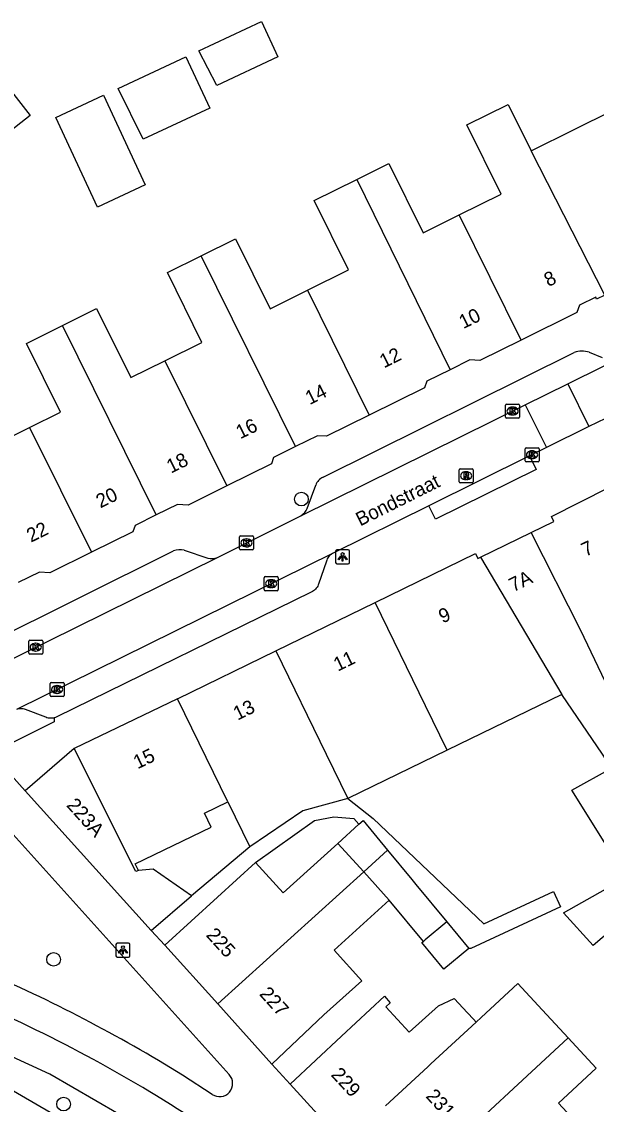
# Model space of a CAD drawing. Extents: x 159888 to 160757, y 384031 to 384746.
# Drawn here: x 160608.9 to 160649.9, y 384155.3 to 384232.6 of the extents above; entities that cross this region are included whole.
import ezdxf

# ---------------------------------------------------------------- set-up
doc = ezdxf.new("R2010")
doc.units = 0
for name, color, linetype in [('IMGEO_Boom', 7, 'Continuous'), ('IMGEO_Fietspad_open', 7, 'Continuous'), ('IMGEO_Kolk', 7, 'Continuous'), ('IMGEO_Lichtpunt', 7, 'Continuous'), ('IMGEO_Openbare_ruimte_label', 7, 'Continuous'), ('IMGEO_Pand', 7, 'Continuous'), ('IMGEO_Pand_nummerreeks', 7, 'Continuous'), ('IMGEO_Parkeervlak_open', 7, 'Continuous'), ('IMGEO_Rijbaan_lokaal_open', 7, 'Continuous'), ('IMGEO_Rioolput', 7, 'Continuous'), ('IMGEO_Voetpad_open', 7, 'Continuous')]:
    doc.layers.add(name, color=color, linetype=linetype)

msp = doc.modelspace()

# ---------------------------------------------------------------- linework, layer by layer
at = {"layer": 'IMGEO_Boom'}
for centre in [(160628.896, 384198.528), (160611.214, 384165.688), (160611.924, 384155.359)]:
    msp.add_circle(centre, 0.489, dxfattribs=at)
at = {"layer": 'IMGEO_Fietspad_open'}
msp.add_lwpolyline([(160653.531, 384121.427), (160650.976, 384123.919), (160647.569, 384127.382), (160639.805, 384135.708), (160633.67, 384141.723), (160627.022, 384147.166), (160626.914, 384147.247), (160619.146, 384152.733), (160610.945, 384157.489), (160601.927, 384161.637), (160595.173, 384164.132), (160588.34, 384166.147), (160585.248, 384166.845)], dxfattribs=at)
msp.add_arc((160563.251, 384065.103), 106.354, 56.48656, 66.42897, dxfattribs=at)
at = {"layer": 'IMGEO_Kolk'}
for p, q in [((160643.46, 384204.379), (160643.46, 384205.231)), ((160643.535, 384205.305), (160644.387, 384205.305)), ((160643.948, 384205.085), (160643.973, 384205.085)), ((160644.461, 384205.231), (160644.461, 384204.379)), ((160644.387, 384204.305), (160643.535, 384204.305)), ((160643.971, 384204.525), (160643.946, 384204.525)), ((160644.849, 384201.261), (160644.849, 384202.113)), ((160644.924, 384202.187), (160645.776, 384202.187)), ((160645.85, 384202.113), (160645.85, 384201.261)), ((160645.36, 384201.407), (160645.335, 384201.407)), ((160645.337, 384201.967), (160645.362, 384201.967)), ((160645.776, 384201.187), (160644.924, 384201.187)), ((160624.474, 384194.973), (160624.474, 384195.825)), ((160624.549, 384195.899), (160625.401, 384195.899)), ((160625.475, 384195.825), (160625.475, 384194.973)), ((160624.985, 384195.119), (160624.96, 384195.119)), ((160624.962, 384195.679), (160624.987, 384195.679)), ((160625.401, 384194.899), (160624.549, 384194.899)), ((160626.237, 384192.063), (160626.237, 384192.915)), ((160626.312, 384192.989), (160627.164, 384192.989)), ((160626.725, 384192.769), (160626.75, 384192.769)), ((160627.238, 384192.915), (160627.238, 384192.063)), ((160627.164, 384191.989), (160626.312, 384191.989)), ((160626.748, 384192.209), (160626.723, 384192.209)), ((160609.435, 384187.535), (160609.435, 384188.387)), ((160609.51, 384188.461), (160610.362, 384188.461)), ((160609.923, 384188.241), (160609.948, 384188.241)), ((160610.436, 384188.387), (160610.436, 384187.535)), ((160610.362, 384187.461), (160609.51, 384187.461)), ((160609.946, 384187.681), (160609.921, 384187.681)), ((160610.96, 384184.516), (160610.96, 384185.368)), ((160611.035, 384185.442), (160611.887, 384185.442)), ((160611.448, 384185.222), (160611.473, 384185.222)), ((160611.961, 384185.368), (160611.961, 384184.516)), ((160611.887, 384184.442), (160611.035, 384184.442)), ((160611.471, 384184.662), (160611.446, 384184.662))]:
    msp.add_line(p, q, dxfattribs=at)
for points in [[(160643.46, 384204.379), (160643.46, 384205.231)], [(160643.535, 384205.305), (160644.387, 384205.305)], [(160644.461, 384205.231), (160644.461, 384204.379)], [(160644.387, 384204.305), (160643.535, 384204.305)], [(160643.781, 384205.005), (160643.904, 384205.005), (160643.904, 384204.854), (160644.034, 384205.005), (160644.198, 384205.005), (160644.052, 384204.854), (160644.205, 384204.605), (160644.053, 384204.605), (160643.968, 384204.769), (160643.904, 384204.702), (160643.904, 384204.605), (160643.781, 384204.605), (160643.781, 384205.005)], [(160644.849, 384201.261), (160644.849, 384202.113)], [(160644.924, 384202.187), (160645.776, 384202.187)], [(160645.85, 384202.113), (160645.85, 384201.261)], [(160645.17, 384201.887), (160645.293, 384201.887), (160645.293, 384201.736), (160645.423, 384201.887), (160645.587, 384201.887), (160645.441, 384201.736), (160645.594, 384201.487), (160645.442, 384201.487), (160645.357, 384201.651), (160645.293, 384201.584), (160645.293, 384201.487), (160645.17, 384201.487), (160645.17, 384201.887)], [(160645.776, 384201.187), (160644.924, 384201.187)], [(160624.474, 384194.973), (160624.474, 384195.825)], [(160624.549, 384195.899), (160625.401, 384195.899)], [(160625.475, 384195.825), (160625.475, 384194.973)], [(160624.795, 384195.599), (160624.918, 384195.599), (160624.918, 384195.448), (160625.048, 384195.599), (160625.212, 384195.599), (160625.066, 384195.448), (160625.219, 384195.199), (160625.067, 384195.199), (160624.982, 384195.363), (160624.918, 384195.296), (160624.918, 384195.199), (160624.795, 384195.199), (160624.795, 384195.599)], [(160625.401, 384194.899), (160624.549, 384194.899)], [(160626.237, 384192.063), (160626.237, 384192.915)], [(160626.312, 384192.989), (160627.164, 384192.989)], [(160627.238, 384192.915), (160627.238, 384192.063)], [(160627.164, 384191.989), (160626.312, 384191.989)], [(160626.558, 384192.689), (160626.681, 384192.689), (160626.681, 384192.538), (160626.811, 384192.689), (160626.975, 384192.689), (160626.829, 384192.538), (160626.982, 384192.289), (160626.83, 384192.289), (160626.745, 384192.453), (160626.681, 384192.386), (160626.681, 384192.289), (160626.558, 384192.289), (160626.558, 384192.689)], [(160609.435, 384187.535), (160609.435, 384188.387)], [(160609.51, 384188.461), (160610.362, 384188.461)], [(160609.756, 384188.161), (160609.879, 384188.161), (160609.879, 384188.01), (160610.009, 384188.161), (160610.173, 384188.161), (160610.027, 384188.01), (160610.18, 384187.761), (160610.028, 384187.761), (160609.943, 384187.925), (160609.879, 384187.858), (160609.879, 384187.761), (160609.756, 384187.761), (160609.756, 384188.161)], [(160610.436, 384188.387), (160610.436, 384187.535)], [(160610.362, 384187.461), (160609.51, 384187.461)], [(160610.96, 384184.516), (160610.96, 384185.368)], [(160611.035, 384185.442), (160611.887, 384185.442)], [(160611.281, 384185.142), (160611.404, 384185.142), (160611.404, 384184.991), (160611.534, 384185.142), (160611.698, 384185.142), (160611.552, 384184.991), (160611.705, 384184.742), (160611.553, 384184.742), (160611.468, 384184.906), (160611.404, 384184.839), (160611.404, 384184.742), (160611.281, 384184.742), (160611.281, 384185.142)], [(160611.961, 384185.368), (160611.961, 384184.516)], [(160611.887, 384184.442), (160611.035, 384184.442)]]:
    msp.add_lwpolyline(points, dxfattribs=at)
for centre, start, end in [((160643.537, 384205.229), 91.55205, 178.44795), ((160643.537, 384205.229), 91.55205, 178.44795), ((160644.385, 384205.229), 1.55205, 88.44795), ((160644.385, 384205.229), 1.55205, 88.44795), ((160643.537, 384204.381), 181.55205, 268.44795), ((160643.537, 384204.381), 181.55205, 268.44795), ((160644.385, 384204.381), 271.55205, 358.44795), ((160644.385, 384204.381), 271.55205, 358.44795), ((160644.926, 384202.111), 91.55205, 178.44795), ((160644.926, 384202.111), 91.55205, 178.44795), ((160645.774, 384202.111), 1.55205, 88.44795), ((160645.774, 384202.111), 1.55205, 88.44795), ((160644.926, 384201.263), 181.55205, 268.44795), ((160644.926, 384201.263), 181.55205, 268.44795), ((160645.774, 384201.263), 271.55205, 358.44795), ((160645.774, 384201.263), 271.55205, 358.44795), ((160624.551, 384195.823), 91.55205, 178.44795), ((160624.551, 384195.823), 91.55205, 178.44795), ((160625.399, 384195.823), 1.55205, 88.44795), ((160625.399, 384195.823), 1.55205, 88.44795), ((160624.551, 384194.975), 181.55205, 268.44795), ((160624.551, 384194.975), 181.55205, 268.44795), ((160625.399, 384194.975), 271.55205, 358.44795), ((160625.399, 384194.975), 271.55205, 358.44795), ((160626.314, 384192.913), 91.55205, 178.44795), ((160626.314, 384192.913), 91.55205, 178.44795), ((160627.162, 384192.913), 1.55205, 88.44795), ((160627.162, 384192.913), 1.55205, 88.44795), ((160626.314, 384192.065), 181.55205, 268.44795), ((160626.314, 384192.065), 181.55205, 268.44795), ((160627.162, 384192.065), 271.55205, 358.44795), ((160627.162, 384192.065), 271.55205, 358.44795), ((160609.512, 384188.385), 91.55205, 178.44795), ((160609.512, 384188.385), 91.55205, 178.44795), ((160610.36, 384188.385), 1.55205, 88.44795), ((160610.36, 384188.385), 1.55205, 88.44795), ((160609.512, 384187.537), 181.55205, 268.44795), ((160609.512, 384187.537), 181.55205, 268.44795), ((160610.36, 384187.537), 271.55205, 358.44795), ((160610.36, 384187.537), 271.55205, 358.44795), ((160611.037, 384185.366), 91.55205, 178.44795), ((160611.037, 384185.366), 91.55205, 178.44795), ((160611.885, 384185.366), 1.55205, 88.44795), ((160611.885, 384185.366), 1.55205, 88.44795), ((160611.037, 384184.518), 181.55205, 268.44795), ((160611.037, 384184.518), 181.55205, 268.44795), ((160611.885, 384184.518), 271.55205, 358.44795), ((160611.885, 384184.518), 271.55205, 358.44795)]:
    msp.add_arc(centre, 0.0765, start, end, dxfattribs=at)
for centre, major_axis, ratio, start_param, end_param in [((160643.947, 384204.805), (-0.387, 0.002), 0.722429, 4.712389, 7.853982), ((160643.972, 384204.805), (-0.39, 0.002), 0.717154, 1.570796, 4.712389), ((160645.336, 384201.687), (-0.387, 0.002), 0.722429, 4.712389, 7.853982), ((160645.361, 384201.687), (-0.39, 0.002), 0.717154, 1.570796, 4.712389), ((160624.961, 384195.399), (-0.387, 0.002), 0.722429, 4.712389, 7.853982), ((160624.986, 384195.399), (-0.39, 0.002), 0.717154, 1.570796, 4.712389), ((160626.724, 384192.489), (-0.387, 0.002), 0.722429, 4.712389, 7.853982), ((160626.749, 384192.489), (-0.39, 0.002), 0.717154, 1.570796, 4.712389), ((160609.922, 384187.961), (-0.387, 0.002), 0.722429, 4.712389, 7.853982), ((160609.947, 384187.961), (-0.39, 0.002), 0.717154, 1.570796, 4.712389), ((160611.447, 384184.942), (-0.387, 0.002), 0.722429, 4.712389, 7.853982), ((160611.472, 384184.942), (-0.39, 0.002), 0.717154, 1.570796, 4.712389)]:
    msp.add_ellipse(centre, major_axis=major_axis, ratio=ratio, start_param=start_param, end_param=end_param, dxfattribs=at)
at = {"layer": 'IMGEO_Lichtpunt'}
for p, q in [((160631.335, 384194.805), (160631.335, 384193.998)), ((160631.335, 384194.805), (160631.335, 384193.998)), ((160632.237, 384194.9), (160631.429, 384194.9)), ((160632.237, 384194.9), (160631.429, 384194.9)), ((160632.331, 384193.998), (160632.331, 384194.805)), ((160632.331, 384193.998), (160632.331, 384194.805)), ((160631.429, 384193.904), (160632.237, 384193.904)), ((160631.429, 384193.904), (160632.237, 384193.904)), ((160615.662, 384166.753), (160615.662, 384165.946)), ((160615.662, 384166.753), (160615.662, 384165.946)), ((160616.564, 384166.848), (160615.756, 384166.848)), ((160616.564, 384166.848), (160615.756, 384166.848)), ((160616.658, 384165.946), (160616.658, 384166.753)), ((160616.658, 384165.946), (160616.658, 384166.753)), ((160615.756, 384165.852), (160616.564, 384165.852)), ((160615.756, 384165.852), (160616.564, 384165.852))]:
    msp.add_line(p, q, dxfattribs=at)
for points in [[(160631.709, 384194.469), (160631.748, 384194.441), (160631.56, 384194.179), (160631.522, 384194.206), (160631.709, 384194.469)], [(160631.811, 384194.421), (160631.858, 384194.421), (160631.858, 384194.099), (160631.811, 384194.099), (160631.811, 384194.421)], [(160631.921, 384194.441), (160631.959, 384194.468), (160632.146, 384194.206), (160632.107, 384194.178), (160631.921, 384194.441)], [(160616.036, 384166.417), (160616.075, 384166.389), (160615.887, 384166.127), (160615.849, 384166.154), (160616.036, 384166.417)], [(160616.138, 384166.369), (160616.185, 384166.369), (160616.185, 384166.047), (160616.138, 384166.047), (160616.138, 384166.369)], [(160616.248, 384166.389), (160616.286, 384166.416), (160616.473, 384166.154), (160616.434, 384166.126), (160616.248, 384166.389)]]:
    msp.add_lwpolyline(points, dxfattribs=at)
for centre in [(160631.834, 384194.603), (160616.161, 384166.551)]:
    msp.add_circle(centre, 0.0994, dxfattribs=at)
for centre, start, end in [((160631.429, 384194.805), 90, 180), ((160631.429, 384194.805), 90, 180), ((160632.237, 384194.805), 0, 90), ((160632.237, 384194.805), 0, 90), ((160631.429, 384193.998), 180, 270), ((160631.429, 384193.998), 180, 270), ((160632.237, 384193.998), 270, 0), ((160632.237, 384193.998), 270, 360), ((160615.756, 384166.753), 90, 180), ((160615.756, 384166.753), 90, 180), ((160616.564, 384166.753), 0, 90), ((160616.564, 384166.753), 0, 90), ((160615.756, 384165.946), 180, 270), ((160615.756, 384165.946), 180, 270), ((160616.564, 384165.946), 270, 0), ((160616.564, 384165.946), 270, 360)]:
    msp.add_arc(centre, 0.0946, start, end, dxfattribs=at)
at = {"layer": 'IMGEO_Pand'}
for points in [[(160621.573, 384230.497), (160626.05, 384232.584), (160627.219, 384230.076), (160622.856, 384228.041), (160621.573, 384230.497)], [(160606.08, 384230.282), (160609.528, 384225.878), (160605.951, 384223.078), (160602.503, 384227.481), (160606.08, 384230.282)], [(160615.821, 384227.817), (160620.645, 384230.065), (160622.347, 384226.415), (160617.608, 384224.206), (160615.821, 384227.817)], [(160611.372, 384225.743), (160614.772, 384227.328), (160617.752, 384220.935), (160614.352, 384219.35), (160611.372, 384225.743)], [(160640.146, 384218.799), (160643.152, 384220.286), (160640.707, 384225.227), (160643.64, 384226.678), (160645.281, 384223.362)], [(160645.281, 384223.362), (160648.366, 384224.888), (160651.091, 384226.236)], [(160650.541, 384213.08), (160645.281, 384223.362)], [(160632.849, 384221.33), (160635.13, 384222.459), (160637.572, 384217.525), (160640.146, 384218.799)], [(160629.322, 384213.425), (160632.249, 384214.883), (160629.804, 384219.823), (160632.849, 384221.33)], [(160632.849, 384221.33), (160639.5, 384207.751)], [(160644.57, 384209.86), (160640.146, 384218.799)], [(160621.736, 384215.87), (160624.196, 384217.087), (160626.663, 384212.1), (160629.322, 384213.425)], [(160619.152, 384208.395), (160621.793, 384209.701), (160619.33, 384214.679), (160621.736, 384215.87)], [(160628.47, 384202.272), (160621.736, 384215.87)], [(160629.322, 384213.425), (160633.73, 384204.512)], [(160650.541, 384213.08), (160649.956, 384212.791), (160649.889, 384212.925), (160648.732, 384212.352), (160648.556, 384211.832), (160644.57, 384209.86)], [(160611.844, 384210.905), (160614.283, 384212.111), (160616.718, 384207.191), (160619.152, 384208.395)], [(160609.501, 384203.639), (160611.706, 384204.73), (160609.278, 384209.635), (160611.844, 384210.905)], [(160618.536, 384197.389), (160611.844, 384210.905)], [(160644.57, 384209.86), (160641.635, 384208.407), (160640.919, 384208.453), (160639.5, 384207.751)], [(160619.152, 384208.395), (160623.571, 384199.46)], [(160639.5, 384207.751), (160637.831, 384206.925), (160637.675, 384206.464), (160633.73, 384204.512)], [(160602.026, 384206.072), (160604.419, 384207.256), (160606.857, 384202.33), (160609.501, 384203.639)], [(160633.73, 384204.512), (160630.681, 384203.003), (160630.032, 384203.045), (160628.47, 384202.272)], [(160609.501, 384203.639), (160613.91, 384194.73)], [(160628.47, 384202.272), (160626.912, 384201.501), (160626.755, 384201.036), (160623.571, 384199.46)], [(160623.571, 384199.46), (160620.801, 384198.09), (160620.05, 384198.138), (160618.536, 384197.389)], [(160645.288, 384196.144), (160646.908, 384196.934), (160646.735, 384197.286), (160650.827, 384199.354)], [(160618.536, 384197.389), (160617.021, 384196.639), (160616.871, 384196.195), (160613.91, 384194.73)], [(160641.669, 384194.379), (160645.288, 384196.144)], [(160653.572, 384185.66), (160651.072, 384184.458), (160648.819, 384189.143), (160645.288, 384196.144)], [(160613.91, 384194.73), (160610.948, 384193.264), (160610.199, 384193.312), (160608.69, 384192.566)], [(160634.156, 384191.155), (160641.319, 384194.648), (160641.492, 384194.293), (160641.669, 384194.379)], [(160641.669, 384194.379), (160647.482, 384184.574)], [(160627.06, 384187.695), (160634.156, 384191.155)], [(160639.301, 384180.607), (160637.755, 384183.778), (160634.156, 384191.155)], [(160620.053, 384184.278), (160627.06, 384187.695)], [(160627.06, 384187.695), (160630.651, 384180.333), (160632.197, 384177.163)], [(160620.053, 384184.278), (160612.682, 384180.724)], [(160623.636, 384176.931), (160620.053, 384184.278)], [(160647.482, 384184.574), (160639.301, 384180.607)], [(160651.014, 384179.319), (160650.387, 384180.32), (160647.482, 384184.574)], [(160612.682, 384180.724), (160609.172, 384177.714)], [(160617.266, 384172.032), (160617.084, 384171.954), (160612.682, 384180.724)], [(160639.301, 384180.607), (160632.197, 384177.163)], [(160654.524, 384173.712), (160652.883, 384172.809), (160650.62, 384173.87), (160648.193, 384177.749), (160651.014, 384179.319)], [(160609.172, 384177.714), (160618.165, 384167.753)], [(160617.266, 384172.032), (160617.041, 384172.501), (160622.46, 384175.128), (160621.975, 384176.126), (160623.636, 384176.931)], [(160623.636, 384176.931), (160625.207, 384173.709)], [(160632.197, 384177.163), (160628.993, 384176.283), (160625.207, 384173.709)], [(160631.495, 384173.962), (160632.998, 384175.322)], [(160632.998, 384175.322), (160633.29, 384175.586), (160635.046, 384173.468)], [(160631.495, 384173.962), (160627.581, 384170.422), (160625.622, 384172.589)], [(160633.338, 384171.924), (160631.495, 384173.962)], [(160635.046, 384173.468), (160633.338, 384171.924)], [(160635.046, 384173.468), (160636.782, 384171.373), (160637.066, 384171.031), (160639.28, 384168.359)], [(160621.058, 384170.216), (160618.325, 384172.115), (160617.266, 384172.032)], [(160625.622, 384172.589), (160622.902, 384170.129), (160619.148, 384166.694)], [(160622.922, 384162.506), (160633.338, 384171.924)], [(160635.162, 384169.908), (160633.338, 384171.924)], [(160657.91, 384165.486), (160654.162, 384169.584), (160653.718, 384170.069), (160649.716, 384166.667), (160647.589, 384168.998), (160652.272, 384171.649), (160652.531, 384171.366), (160653.025, 384171.638)], [(160618.165, 384167.753), (160621.058, 384170.216)], [(160635.162, 384169.908), (160631.22, 384166.343), (160633.195, 384164.159), (160630.503, 384161.725), (160626.789, 384158.213)], [(160637.6, 384166.967), (160635.162, 384169.908)], [(160639.28, 384168.359), (160637.728, 384167.072), (160637.6, 384166.967)], [(160639.28, 384168.359), (160640.848, 384166.467)], [(160619.148, 384166.694), (160622.922, 384162.506)], [(160640.848, 384166.467), (160639.065, 384164.989), (160637.497, 384166.881), (160637.6, 384166.967)], [(160641.354, 384161.212), (160641.707, 384161.538), (160644.334, 384163.969), (160646.065, 384162.097), (160646.414, 384161.719), (160647.927, 384160.083)], [(160628.097, 384156.795), (160631.744, 384160.217), (160634.81, 384163.052), (160635.235, 384162.592), (160634.917, 384162.298), (160636.578, 384160.501), (160638.684, 384162.375), (160639.795, 384162.898), (160640.753, 384161.862), (160641.16, 384161.422), (160641.354, 384161.212)], [(160622.922, 384162.506), (160626.789, 384158.213)], [(160634.89, 384155.229), (160637.911, 384158.025), (160638.139, 384158.235), (160641.354, 384161.212)], [(160638.481, 384151.345), (160647.927, 384160.083)], [(160647.927, 384160.083), (160649.929, 384157.918), (160647.234, 384155.425), (160649.041, 384153.47)], [(160628.097, 384156.795), (160631.987, 384152.495)]]:
    msp.add_lwpolyline(points, dxfattribs=at)
at = {"layer": 'IMGEO_Parkeervlak_open'}
for points in [[(160611.263, 384182.922), (160611.175, 384182.903), (160611.086, 384182.891), (160610.996, 384182.888), (160610.907, 384182.893), (160610.818, 384182.905), (160610.73, 384182.926), (160610.645, 384182.954), (160609.202, 384183.509), (160609.123, 384183.534), (160609.042, 384183.552), (160608.96, 384183.563), (160608.877, 384183.566), (160608.794, 384183.562), (160608.712, 384183.55), (160608.631, 384183.532), (160608.555, 384183.507)], [(160607.898, 384156.566), (160618.416, 384150.467)]]:
    msp.add_lwpolyline(points, dxfattribs=at)
at = {"layer": 'IMGEO_Rijbaan_lokaal_open'}
for points in [[(160647.891, 384206.746), (160673.544, 384219.435)], [(160644.86, 384205.248), (160647.891, 384206.746)], [(160647.891, 384206.746), (160649.402, 384203.691)], [(160628.858, 384197.339), (160644.86, 384205.248)], [(160644.86, 384205.248), (160646.37, 384202.193)], [(160649.402, 384203.691), (160646.37, 384202.193)], [(160650.586, 384204.276), (160649.402, 384203.691)], [(160646.37, 384202.193), (160645.175, 384201.602)], [(160645.175, 384201.602), (160637.977, 384198.045)], [(160622.91, 384194.365), (160628.858, 384197.339)], [(160637.977, 384198.045), (160631.154, 384194.673)], [(160604.821, 384185.434), (160622.91, 384194.365)], [(160631.154, 384194.673), (160608.555, 384183.507)]]:
    msp.add_lwpolyline(points, dxfattribs=at)
at = {"layer": 'IMGEO_Rioolput'}
for p, q in [((160640.15, 384199.763), (160640.15, 384200.615)), ((160640.225, 384200.689), (160641.077, 384200.689)), ((160640.638, 384200.469), (160640.663, 384200.469)), ((160641.151, 384200.615), (160641.151, 384199.763)), ((160641.077, 384199.689), (160640.225, 384199.689)), ((160640.661, 384199.909), (160640.636, 384199.909))]:
    msp.add_line(p, q, dxfattribs=at)
for points in [[(160640.15, 384199.763), (160640.15, 384200.615)], [(160640.225, 384200.689), (160641.077, 384200.689)], [(160641.151, 384200.615), (160641.151, 384199.763)], [(160641.077, 384199.689), (160640.225, 384199.689)], [(160640.739, 384200.387), (160640.487, 384200.389), (160640.487, 384199.989)], [(160640.487, 384199.989), (160640.611, 384199.989), (160640.611, 384200.151), (160640.622, 384200.151)], [(160640.665, 384200.308), (160640.611, 384200.308), (160640.611, 384200.227)], [(160640.611, 384200.227), (160640.663, 384200.227)], [(160640.669, 384200.122), (160640.74, 384199.989), (160640.88, 384199.989), (160640.815, 384200.115)]]:
    msp.add_lwpolyline(points, dxfattribs=at)
for centre, radius, start, end in [((160640.227, 384200.613), 0.0765, 91.55205, 178.44795), ((160640.227, 384200.613), 0.0765, 91.55205, 178.44795), ((160641.075, 384200.613), 0.0765, 1.55205, 88.44795), ((160641.075, 384200.613), 0.0765, 1.55205, 88.44795), ((160640.227, 384199.765), 0.0765, 181.55205, 268.44795), ((160640.227, 384199.765), 0.0765, 181.55205, 268.44795), ((160640.621, 384200.098), 0.0533, 26.02933, 88.69889), ((160640.647, 384200.416), 0.19, 274.7715, 282.96867), ((160640.671, 384200.212), 0.0964, 77.00612, 93.18647), ((160640.685, 384200.269), 0.0378, 276.66336, 79.67722), ((160640.738, 384200.277), 0.109, 350.36119, 89.41601), ((160640.736, 384200.277), 0.112, 277.58423, 350.98172), ((160640.72, 384200.062), 0.108, 29.51342, 73.79051), ((160641.075, 384199.765), 0.0765, 271.55205, 358.44795), ((160641.075, 384199.765), 0.0765, 271.55205, 358.44795)]:
    msp.add_arc(centre, radius, start, end, dxfattribs=at)
for centre, major_axis, ratio, start_param, end_param in [((160640.637, 384200.189), (-0.387, 0.002), 0.722429, 4.712389, 7.853982), ((160640.662, 384200.189), (-0.39, 0.002), 0.717154, 1.570796, 4.712389)]:
    msp.add_ellipse(centre, major_axis=major_axis, ratio=ratio, start_param=start_param, end_param=end_param, dxfattribs=at)
at = {"layer": 'IMGEO_Voetpad_open'}
for points in [[(160630.439, 384200.093), (160648.357, 384208.983)], [(160649.43, 384208.994), (160650.342, 384208.615)], [(160645.175, 384201.602), (160645.651, 384200.644), (160638.452, 384197.086), (160637.977, 384198.045)], [(160629.301, 384197.862), (160629.916, 384199.514)], [(160606.317, 384188.154), (160619.767, 384194.825)], [(160631.154, 384194.673), (160631.08, 384194.63), (160631.01, 384194.58), (160630.945, 384194.525), (160630.885, 384194.464), (160630.83, 384194.397), (160630.782, 384194.326), (160630.74, 384194.251), (160630.706, 384194.173), (160630.681, 384194.102), (160630.12, 384192.453), (160630.097, 384192.396), (160630.057, 384192.314), (160630.01, 384192.236), (160629.956, 384192.163), (160629.895, 384192.095), (160629.829, 384192.032), (160629.757, 384191.976), (160629.681, 384191.926), (160629.6, 384191.883), (160611.444, 384182.99), (160611.431, 384182.984), (160611.348, 384182.949), (160611.263, 384182.922)], [(160620.526, 384194.874), (160622.217, 384194.302)], [(160611.263, 384182.922), (160611.26, 384182.64), (160606.763, 384180.403)], [(160606.763, 384180.403), (160609.172, 384177.714)], [(160589.599, 384170.594), (160591.496, 384173.311), (160597.26, 384171.989), (160602.897, 384174.704), (160601.257, 384178.025), (160604.011, 384179.36), (160623.73, 384157.47)], [(160632.197, 384177.163), (160634.008, 384175.736), (160641.905, 384168.225), (160646.882, 384170.538), (160647.391, 384169.43), (160640.992, 384166.472), (160640.848, 384166.467)], [(160625.622, 384172.589), (160629.82, 384175.595), (160631.196, 384175.852), (160632.627, 384175.732), (160632.998, 384175.322)], [(160625.207, 384173.709), (160621.058, 384170.216)], [(160618.165, 384167.753), (160619.148, 384166.694)], [(160626.789, 384158.213), (160628.097, 384156.795)], [(160622.527, 384156.056), (160620.413, 384157.416)]]:
    msp.add_lwpolyline(points, dxfattribs=at)
for centre, radius, start, end in [((160648.91, 384207.387), 1.689, 72.06209, 109.11261), ((160630.867, 384199.181), 1.007, 115.12563, 160.69253), ((160628.378, 384198.195), 0.981, 299.29738, 340.171), ((160620.235, 384193.477), 1.427, 78.23425, 109.15337), ((160622.474, 384195.313), 1.043, 255.70451, 294.68434), ((160565.554, 384069.451), 103.67, 58.05058, 66.99703), ((160623.054, 384156.826), 0.933, 235.60854, 43.61065)]:
    msp.add_arc(centre, radius, start, end, dxfattribs=at)

# ---------------------------------------------------------------- texts
at = {"layer": 'IMGEO_Openbare_ruimte_label'}
msp.add_text('Bondstraat', height=1, rotation=26.48818, dxfattribs=at).set_placement((160633.084, 384196.566))
at = {"layer": 'IMGEO_Pand_nummerreeks'}
for s, rotation, p in [('8', 26.30034, (160646.515, 384213.642)), ('10', 26.30034, (160640.444, 384210.641)), ('12', 26.30034, (160634.78, 384207.842)), ('14', 26.275, (160629.48, 384205.224)), ('16', 26.275, (160624.529, 384202.78)), ('18', 26.275, (160619.58, 384200.337)), ('20', 26.275, (160614.548, 384197.853)), ('22', 26.275, (160609.591, 384195.406)), ('7', 25.99522, (160649.169, 384194.388)), ('7A', 25.9951, (160644.011, 384191.872)), ('9', 23.22678, (160638.953, 384189.644)), ('11', 25.99571, (160631.487, 384186.204)), ('13', 26.00133, (160624.334, 384182.715)), ('15', 25.98937, (160617.203, 384179.238)), ('223A', 311.96322, (160612.08, 384176.647)), ('225', 312.12938, (160622.038, 384167.386)), ('227', 312.12938, (160625.839, 384163.184)), ('229', 312.75963, (160630.955, 384157.416)), ('231', 312.75963, (160637.714, 384155.885))]:
    msp.add_text(s, height=1, rotation=rotation, dxfattribs=at).set_placement(p)

doc.saveas('drawing.dxf')
